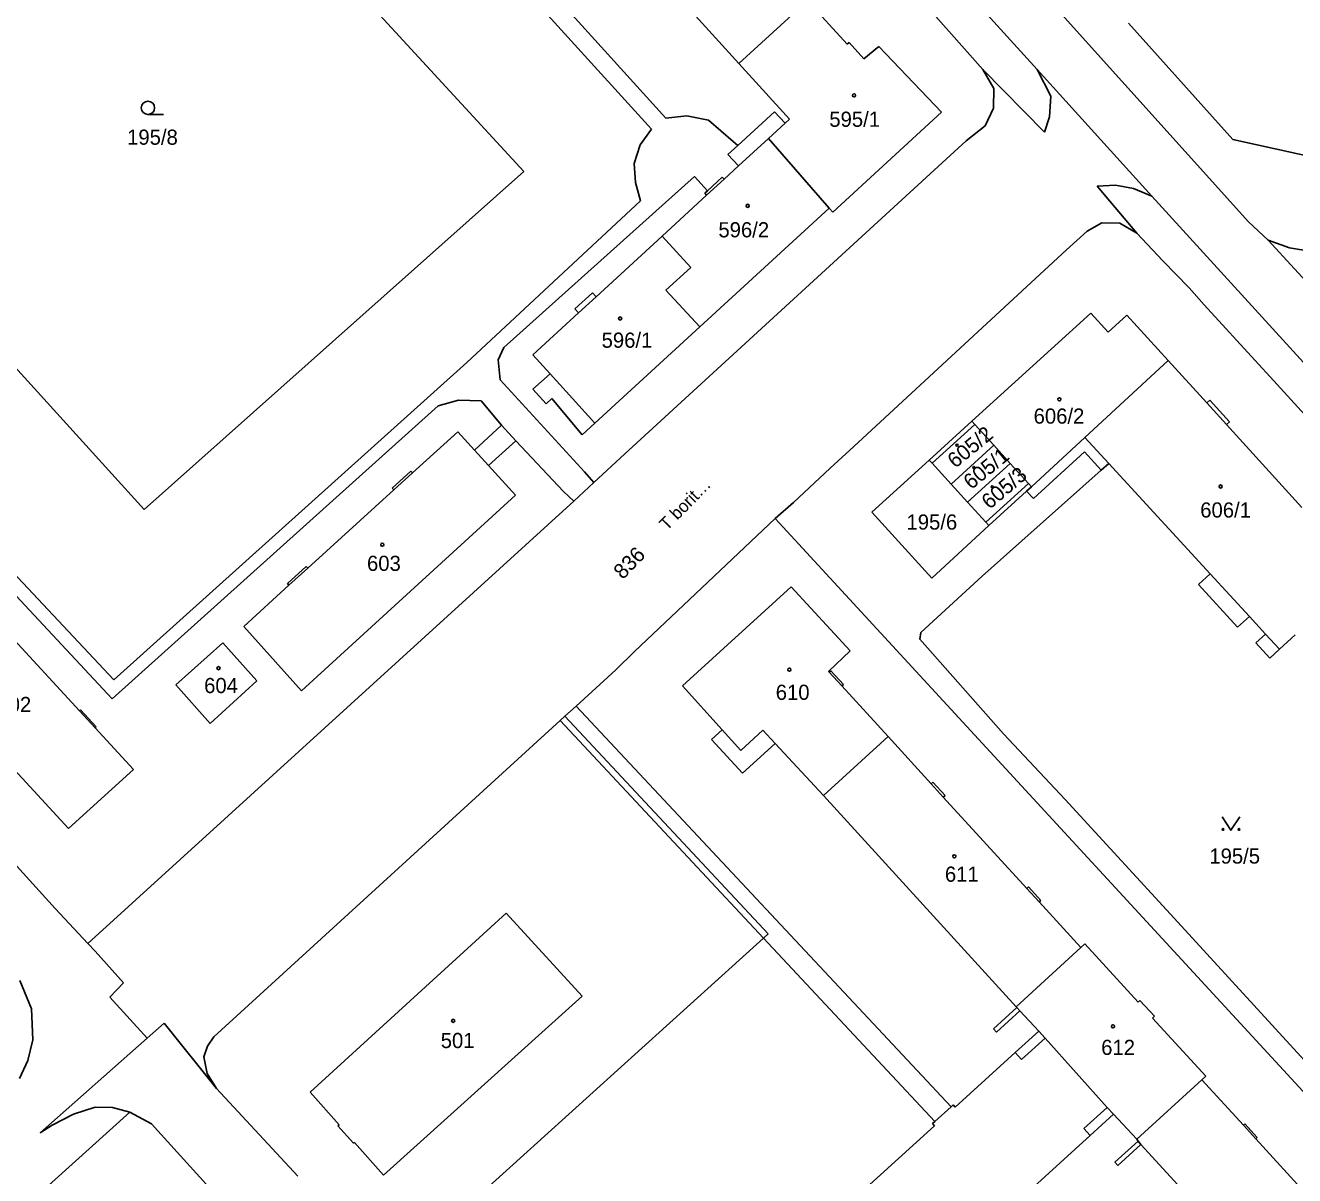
# Model space of a CAD drawing. Extents: x -735249 to -729401, y -1124843 to -1121828.
# Drawn here: x -733284.9 to -733142.5, y -1124087.8 to -1123958.8 of the extents above; entities that cross this region are included whole.
import ezdxf

# ---------------------------------------------------------------- set-up
doc = ezdxf.new("R2010")
doc.units = 0
for name, color, linetype in [('Vrstva 1', 7, 'Continuous'), ('Vrstva 15', 7, 'Continuous'), ('Vrstva 18', 7, 'Continuous'), ('Vrstva 19', 7, 'Continuous'), ('Vrstva 25', 7, 'Continuous'), ('Vrstva 4', 7, 'Continuous')]:
    doc.layers.add(name, color=color, linetype=linetype)

msp = doc.modelspace()

# ---------------------------------------------------------------- linework, layer by layer
at = {"layer": 'Vrstva 1'}
for points in [[(-733278.79, -1123921.14), (-733229, -1123975.17)], [(-733207.24, -1123924.29), (-733171.44, -1123963.75)], [(-733204.89, -1123963.06), (-733215.7, -1123951.15)], [(-733177.51, -1123963.72), (-733185.13, -1123955.09)], [(-733197.2, -1123956.04), (-733204.89, -1123963.06)], [(-733197.2, -1123956.04), (-733192.75, -1123960.91)], [(-733169.04, -1123957.16), (-733147.71, -1123980.81)], [(-733149.46, -1123971.59), (-733161.17, -1123958.53)], [(-733192.75, -1123960.91), (-733192.53, -1123960.71)], [(-733192.53, -1123960.71), (-733190.88, -1123962.52)], [(-733190.88, -1123962.52), (-733189.19, -1123961.15)], [(-733189.19, -1123961.15), (-733182.16, -1123968.53)], [(-733199.21, -1123969.31), (-733204.89, -1123963.06)], [(-733316.29, -1123963.85), (-733271.61, -1124013.08)], [(-733170.61, -1123970.76), (-733177.51, -1123963.72)], [(-733177.51, -1123963.72), (-733176.29, -1123965.85)], [(-733171.44, -1123963.75), (-733169.9, -1123966.71)], [(-733171.44, -1123963.75), (-733158.55, -1123977.95)], [(-733176.32, -1123968.06), (-733176.29, -1123965.85)], [(-733169.9, -1123966.71), (-733170.03, -1123969.04)], [(-733205, -1123972.24), (-733200.87, -1123968.46)], [(-733200.87, -1123968.46), (-733199.69, -1123969.75)], [(-733199.69, -1123969.75), (-733199.21, -1123969.31)], [(-733182.16, -1123968.53), (-733194.35, -1123979.71)], [(-733176.32, -1123968.06), (-733177.25, -1123970.06)], [(-733170.03, -1123969.04), (-733170.61, -1123970.76)], [(-733179.39, -1123971.73), (-733177.25, -1123970.06)], [(-733217.69, -1124006.84), (-733179.39, -1123971.73)], [(-733201.57, -1123971.47), (-733204.92, -1123974.55)], [(-733194.76, -1123979.27), (-733201.57, -1123971.47)], [(-733137.43, -1123974.22), (-733149.46, -1123971.59)], [(-733206.11, -1123973.26), (-733205, -1123972.24)], [(-733204.92, -1123974.55), (-733206.11, -1123973.26)], [(-733206.54, -1123976.04), (-733204.92, -1123974.55)], [(-733229, -1123975.17), (-733271.61, -1124013.08)], [(-733208.4, -1123977.34), (-733206.75, -1123975.82)], [(-733206.75, -1123975.82), (-733206.54, -1123976.04)], [(-733213.5, -1123982.43), (-733208.5, -1123977.83)], [(-733208.7, -1123977.61), (-733208.4, -1123977.34)], [(-733208.5, -1123977.83), (-733208.7, -1123977.61)], [(-733164.71, -1123976.8), (-733162.64, -1123976.69)], [(-733164.71, -1123976.8), (-733160.25, -1123982.07)], [(-733162.64, -1123976.69), (-733160.63, -1123977.07)], [(-733158.55, -1123977.95), (-733160.63, -1123977.07)], [(-733194.76, -1123979.27), (-733209.28, -1123992.6)], [(-733194.35, -1123979.71), (-733194.76, -1123979.27)], [(-733158.55, -1123977.95), (-733099.77, -1124042.37)], [(-733165.83, -1123981.86), (-733168.14, -1123983.96)], [(-733165.83, -1123981.86), (-733164.16, -1123980.92)], [(-733164.16, -1123980.92), (-733162.15, -1123980.98)], [(-733160.25, -1123982.07), (-733162.15, -1123980.98)], [(-733160.25, -1123982.07), (-733157.32, -1123985.19)], [(-733147.71, -1123980.81), (-733145.5, -1123982.85)], [(-733220.91, -1123989.23), (-733213.5, -1123982.43)], [(-733213.5, -1123982.43), (-733210.28, -1123985.93)], [(-733145.5, -1123982.85), (-733127.8, -1124002.16)], [(-733145.5, -1123982.85), (-733143.1, -1123983.71)], [(-733168.14, -1123983.96), (-733191.98, -1124006)], [(-733143.1, -1123983.71), (-733140.61, -1123984.12)], [(-733213.06, -1123988.48), (-733210.28, -1123985.93)], [(-733154.38, -1123988.21), (-733157.32, -1123985.19)], [(-733223.27, -1123990.58), (-733221.32, -1123988.79)], [(-733221.32, -1123988.79), (-733220.91, -1123989.23)], [(-733209.28, -1123992.6), (-733213.06, -1123988.48)], [(-733152.69, -1123990.11), (-733154.38, -1123988.21)], [(-733222.87, -1123991.02), (-733223.27, -1123990.58)], [(-733146.59, -1123996.78), (-733152.69, -1123990.11)], [(-733227.99, -1123995.72), (-733222.87, -1123991.02)], [(-733178.74, -1124003.16), (-733165.41, -1123991.05)], [(-733165.41, -1123991.05), (-733163.45, -1123993.19)], [(-733163.45, -1123993.19), (-733161.35, -1123991.26)], [(-733161.35, -1123991.26), (-733156.71, -1123996.36)], [(-733209.28, -1123992.6), (-733221.06, -1124003.4)], [(-733226.06, -1123997.86), (-733227.99, -1123995.72)], [(-733166.06, -1124004.98), (-733156.71, -1123996.36)], [(-733156.71, -1123996.36), (-733152.38, -1124001.12)], [(-733145.29, -1123998.19), (-733146.59, -1123996.78)], [(-733227.98, -1123999.59), (-733226.06, -1123997.86)], [(-733135.98, -1124008.38), (-733145.29, -1123998.19)], [(-733226.51, -1124001.22), (-733227.98, -1123999.59)], [(-733225.85, -1124000.62), (-733226.51, -1124001.22)], [(-733222.48, -1124004.7), (-733225.85, -1124000.62)], [(-733152.38, -1124001.12), (-733152.05, -1124000.81)], [(-733152.05, -1124000.81), (-733149.85, -1124003.23)], [(-733221.06, -1124003.4), (-733222.48, -1124004.7)], [(-733183.53, -1124007.52), (-733178.74, -1124003.16)], [(-733178.74, -1124003.16), (-733178.41, -1124003.52)], [(-733178.41, -1124003.52), (-733176.29, -1124005.85)], [(-733149.85, -1124003.23), (-733150.18, -1124003.54)], [(-733236.42, -1124004.35), (-733241.5, -1124008.97)], [(-733234.55, -1124006.4), (-733236.42, -1124004.35)], [(-733231.5, -1124003.61), (-733234.55, -1124006.4)], [(-733231.5, -1124003.61), (-733229.91, -1124005.36)], [(-733150.18, -1124003.54), (-733141.72, -1124012.83)], [(-733232.96, -1124008.14), (-733229.91, -1124005.36)], [(-733191.98, -1124006), (-733194.66, -1124008.43)], [(-733181.08, -1124010.21), (-733176.29, -1124005.85)], [(-733176.29, -1124005.85), (-733174.44, -1124007.89)], [(-733163.38, -1124007.9), (-733166.06, -1124004.98)], [(-733221.14, -1124010.02), (-733217.69, -1124006.84)], [(-733189.97, -1124013.37), (-733183.53, -1124007.52)], [(-733183.53, -1124007.52), (-733183.2, -1124007.88)], [(-733166.13, -1124006.6), (-733171.84, -1124011.85)], [(-733164.23, -1124008.67), (-733166.13, -1124006.6)], [(-733241.67, -1124008.78), (-733243.76, -1124010.69)], [(-733241.5, -1124008.97), (-733241.67, -1124008.78)], [(-733229.94, -1124011.45), (-733232.96, -1124008.14)], [(-733194.66, -1124008.43), (-733198.76, -1124012.29)], [(-733183.2, -1124007.88), (-733181.08, -1124010.21)], [(-733179.22, -1124012.25), (-733174.44, -1124007.89)], [(-733174.44, -1124007.89), (-733172.39, -1124010.15)], [(-733163.38, -1124007.9), (-733164.23, -1124008.67)], [(-733152.01, -1124020.28), (-733163.38, -1124007.9)], [(-733223.41, -1124012.12), (-733221.14, -1124010.02)], [(-733181.08, -1124010.21), (-733179.22, -1124012.25)], [(-733172.05, -1124010.52), (-733172.62, -1124011)], [(-733172.39, -1124010.15), (-733172.05, -1124010.52)], [(-733253.94, -1124033.39), (-733229.94, -1124011.45)], [(-733243.59, -1124010.87), (-733253.24, -1124019.65)], [(-733243.76, -1124010.69), (-733243.59, -1124010.87)], [(-733172.62, -1124011), (-733176.83, -1124014.87)], [(-733171.84, -1124011.85), (-733172.62, -1124011)], [(-733262.6, -1124047.78), (-733223.41, -1124012.12)], [(-733198.76, -1124012.29), (-733200.83, -1124014.06)], [(-733183.24, -1124020.76), (-733189.97, -1124013.37)], [(-733179.22, -1124012.25), (-733177.17, -1124014.5)], [(-733200.83, -1124014.06), (-733216.59, -1124029)], [(-733176.83, -1124014.87), (-733183.24, -1124020.76)], [(-733177.17, -1124014.5), (-733176.83, -1124014.87)], [(-733253.41, -1124019.46), (-733255.51, -1124021.38)], [(-733253.24, -1124019.65), (-733253.41, -1124019.46)], [(-733153.33, -1124021.49), (-733152.01, -1124020.28)], [(-733314.27, -1124021.78), (-733281.59, -1124057.8)], [(-733255.35, -1124021.56), (-733260.41, -1124026.17)], [(-733255.51, -1124021.38), (-733255.35, -1124021.56)], [(-733199, -1124021.74), (-733211.21, -1124032.84)], [(-733192.39, -1124028.93), (-733199, -1124021.74)], [(-733148.94, -1124026.27), (-733153.33, -1124021.49)], [(-733260.41, -1124026.17), (-733253.94, -1124033.39)], [(-733147.62, -1124025.06), (-733148.94, -1124026.27)], [(-733145.81, -1124027.03), (-733147.62, -1124025.06)], [(-733280.1, -1124048.83), (-733300.48, -1124026.74)], [(-733287.04, -1124026.74), (-733278.86, -1124035.63)], [(-733146.89, -1124028.02), (-733145.81, -1124027.03)], [(-733142.49, -1124027.12), (-733144.24, -1124028.73)], [(-733268.06, -1124032.71), (-733262.79, -1124028.03)], [(-733262.79, -1124028.03), (-733258.97, -1124032.27)], [(-733216.59, -1124029), (-733218.7, -1124031.06)], [(-733194.82, -1124031.23), (-733192.39, -1124028.93)], [(-733145.33, -1124029.73), (-733146.89, -1124028.02)], [(-733144.24, -1124028.73), (-733145.33, -1124029.73)], [(-733218.7, -1124031.06), (-733223.14, -1124035.1)], [(-733194.75, -1124031.3), (-733194.82, -1124031.23)], [(-733194.57, -1124031.14), (-733194.75, -1124031.3)], [(-733193.16, -1124032.68), (-733194.57, -1124031.14)], [(-733264.2, -1124037.06), (-733268.06, -1124032.71)], [(-733258.97, -1124032.27), (-733264.2, -1124037.06)], [(-733211.21, -1124032.84), (-733206.76, -1124037.77)], [(-733193.34, -1124032.85), (-733193.16, -1124032.68)], [(-733188.15, -1124038.53), (-733193.34, -1124032.85)], [(-733278.86, -1124035.63), (-733278.75, -1124035.53)], [(-733278.75, -1124035.53), (-733276.99, -1124037.44)], [(-733224.94, -1124036.74), (-733224.41, -1124036.25)], [(-733223.14, -1124035.1), (-733224.41, -1124036.25)], [(-733224.41, -1124036.25), (-733201.6, -1124060.64)], [(-733276.99, -1124037.44), (-733277.1, -1124037.54)], [(-733277.1, -1124037.54), (-733272.81, -1124042.2)], [(-733263.79, -1124072.2), (-733224.94, -1124036.74)], [(-733206.76, -1124037.77), (-733207.95, -1124038.84)], [(-733207.95, -1124038.84), (-733204.48, -1124042.64)], [(-733195.39, -1124045.15), (-733188.15, -1124038.53)], [(-733183.32, -1124043.81), (-733188.15, -1124038.53)], [(-733204.48, -1124042.64), (-733200.82, -1124039.29)], [(-733200.82, -1124039.29), (-733195.39, -1124045.15)], [(-733272.81, -1124042.2), (-733280.1, -1124048.83)], [(-733183.13, -1124043.64), (-733183.32, -1124043.81)], [(-733181.76, -1124045.14), (-733183.13, -1124043.64)], [(-733195.39, -1124045.15), (-733173.77, -1124068.81)], [(-733181.95, -1124045.31), (-733181.76, -1124045.14)], [(-733172.58, -1124055.56), (-733181.95, -1124045.31)], [(-733277.91, -1124061.71), (-733262.6, -1124047.78)], [(-733172.39, -1124055.39), (-733172.58, -1124055.56)], [(-733171.01, -1124056.9), (-733172.39, -1124055.39)], [(-733171.19, -1124057.07), (-733171.01, -1124056.9)], [(-733166.52, -1124062.18), (-733171.19, -1124057.07)], [(-733281.59, -1124057.8), (-733277.91, -1124061.71)], [(-733277.91, -1124061.71), (-733277.1, -1124062.57)], [(-733202.13, -1124061.12), (-733243.06, -1124098.12)], [(-733201.6, -1124060.64), (-733202.13, -1124061.12)], [(-733166.08, -1124061.78), (-733166.52, -1124062.18)], [(-733160.11, -1124068.3), (-733166.08, -1124061.78)], [(-733277.1, -1124062.57), (-733273.9, -1124066.15)], [(-733166.52, -1124062.18), (-733173.77, -1124068.81)], [(-733285.53, -1124065.87), (-733284.23, -1124069.06)], [(-733273.9, -1124066.15), (-733275.46, -1124067.76)], [(-733275.46, -1124067.76), (-733271.25, -1124072.34)], [(-733173.69, -1124068.9), (-733176.32, -1124071.3)], [(-733173.77, -1124068.81), (-733173.69, -1124068.9)], [(-733159.89, -1124068.1), (-733160.11, -1124068.3)], [(-733158.25, -1124069.89), (-733159.89, -1124068.1)], [(-733284.1, -1124072.54), (-733284.23, -1124069.06)], [(-733175.98, -1124071.67), (-733173.35, -1124069.27)], [(-733173.35, -1124069.27), (-733171.25, -1124071.56)], [(-733158.47, -1124070.1), (-733158.25, -1124069.89)], [(-733152.51, -1124076.61), (-733158.47, -1124070.1)], [(-733271.25, -1124072.34), (-733269.34, -1124070.66)], [(-733269.34, -1124070.66), (-733263.47, -1124077.99)], [(-733176.32, -1124071.3), (-733175.98, -1124071.67)], [(-733171.25, -1124071.56), (-733173.88, -1124073.95)], [(-733284.1, -1124072.54), (-733284.65, -1124074.84)], [(-733271.25, -1124072.34), (-733283.26, -1124082.95)], [(-733264.89, -1124074.44), (-733264.49, -1124073.24)], [(-733264.49, -1124073.24), (-733263.79, -1124072.2)], [(-733173.18, -1124074.73), (-733170.54, -1124072.34)], [(-733170.54, -1124072.34), (-733163.57, -1124080.11)], [(-733264.54, -1124076.3), (-733264.89, -1124074.44)], [(-733173.88, -1124073.95), (-733180.63, -1124080.07)], [(-733173.88, -1124073.95), (-733173.18, -1124074.73)], [(-733285.58, -1124076.88), (-733284.65, -1124074.84)], [(-733263.47, -1124077.99), (-733264.54, -1124076.3)], [(-733160.25, -1124083.68), (-733152.96, -1124077.02)], [(-733152.96, -1124077.02), (-733152.51, -1124076.61)], [(-733148.29, -1124082.11), (-733152.96, -1124077.02)], [(-733254.36, -1124087.81), (-733263.47, -1124077.99)], [(-733279.53, -1124080.85), (-733277.08, -1124080.08)], [(-733277.08, -1124080.08), (-733275.16, -1124080.13)], [(-733275.16, -1124080.13), (-733273.21, -1124080.62)], [(-733181.07, -1124080.03), (-733182.89, -1124081.68)], [(-733180.85, -1124079.83), (-733181.07, -1124080.03)], [(-733180.63, -1124080.07), (-733180.85, -1124079.83)], [(-733163.57, -1124080.11), (-733166.18, -1124082.48)], [(-733312.42, -1124115.94), (-733273.21, -1124080.62)], [(-733281.92, -1124082.08), (-733279.53, -1124080.85)], [(-733273.21, -1124080.62), (-733270.79, -1124081.95)], [(-733182.89, -1124081.68), (-733183.15, -1124081.91)], [(-733165.47, -1124083.25), (-733162.86, -1124080.88)], [(-733162.86, -1124080.88), (-733160.25, -1124083.68)], [(-733283.26, -1124082.95), (-733281.92, -1124082.08)], [(-733270.79, -1124081.95), (-733260.31, -1124093.51)], [(-733182.93, -1124082.16), (-733210.01, -1124106.74)], [(-733183.15, -1124081.91), (-733182.93, -1124082.16)], [(-733172.19, -1124089.37), (-733165.47, -1124083.25)], [(-733166.18, -1124082.48), (-733165.47, -1124083.25)], [(-733148.11, -1124081.94), (-733148.29, -1124082.11)], [(-733146.73, -1124083.46), (-733148.11, -1124081.94)], [(-733160.11, -1124083.88), (-733162.7, -1124086.25)], [(-733162.37, -1124086.62), (-733159.78, -1124084.25)], [(-733160.25, -1124083.68), (-733160.11, -1124083.88)], [(-733159.78, -1124084.25), (-733138.67, -1124107.29)], [(-733146.91, -1124083.63), (-733146.73, -1124083.46)], [(-733137.55, -1124093.86), (-733146.91, -1124083.63)], [(-733162.7, -1124086.25), (-733162.37, -1124086.62)]]:
    msp.add_lwpolyline(points, dxfattribs=at)
at = {"layer": 'Vrstva 25'}
for points in [[(-733271.17, -1123968.78), (-733269.42, -1123968.78)], [(-733150.68, -1124047.53), (-733149.68, -1124049.03), (-733148.68, -1124047.53)]]:
    msp.add_lwpolyline(points, dxfattribs=at)
for centre, radius in [((-733191.97, -1123966.64), 0.175), ((-733271.17, -1123968.03), 0.75), ((-733203.89, -1123979.02), 0.175), ((-733218.2, -1123991.65), 0.175), ((-733168.93, -1124000.71), 0.175), ((-733180.419, -1124005.86), 0.118), ((-733178.53, -1124008.35), 0.118), ((-733176.47, -1124010.519), 0.118), ((-733150.84, -1124010.48), 0.175), ((-733244.88, -1124017.02), 0.175), ((-733263.26, -1124030.85), 0.175), ((-733199.22, -1124031.03), 0.175), ((-733150.58, -1124048.93), 0.1), ((-733148.78, -1124048.93), 0.1), ((-733180.72, -1124051.95), 0.175), ((-733236.94, -1124070.4), 0.175), ((-733162.92, -1124071.02), 0.175)]:
    msp.add_circle(centre, radius, dxfattribs=at)
at = {"layer": 'Vrstva 4'}
for points in [[(-733233.4, -1123946.76), (-733213.08, -1123969.18)], [(-733234.57, -1123948.53), (-733214.7, -1123970.42)], [(-733213.08, -1123969.18), (-733210.72, -1123968.94)], [(-733208.28, -1123969.42), (-733210.72, -1123968.94)], [(-733214.7, -1123970.42), (-733215.94, -1123972.19)], [(-733208.28, -1123969.42), (-733205.51, -1123971.8)], [(-733201.57, -1123971.47), (-733199.69, -1123969.75)], [(-733216.63, -1123974.26), (-733215.94, -1123972.19)], [(-733205, -1123972.24), (-733205.51, -1123971.8)], [(-733216.63, -1123974.26), (-733216.49, -1123976.39)], [(-733231.25, -1123994.89), (-733209.88, -1123975.72)], [(-733215.93, -1123978.47), (-733216.49, -1123976.39)], [(-733209.88, -1123975.72), (-733208.4, -1123977.34)], [(-733208.5, -1123977.83), (-733206.54, -1123976.04)], [(-733235.41, -1123996.59), (-733215.93, -1123978.47)], [(-733222.87, -1123991.02), (-733220.91, -1123989.23)], [(-733231.25, -1123994.89), (-733231.87, -1123996.3)], [(-733231.87, -1123996.3), (-733231.65, -1123998.53)], [(-733275.01, -1124032.17), (-733235.41, -1123996.59)], [(-733231.65, -1123998.53), (-733222.21, -1124008.85)], [(-733226.06, -1123997.86), (-733221.06, -1124003.4)], [(-733275.19, -1124034.3), (-733238.6, -1124001.43)], [(-733236.35, -1124000.79), (-733238.6, -1124001.43)], [(-733233.79, -1124000.89), (-733236.35, -1124000.79)], [(-733233.79, -1124000.89), (-733231.5, -1124003.61)], [(-733152.38, -1124001.12), (-733150.18, -1124003.54)], [(-733183.2, -1124007.88), (-733178.41, -1124003.52)], [(-733224.56, -1124011.03), (-733229.91, -1124005.36)], [(-733166.06, -1124004.98), (-733172.05, -1124010.52)], [(-733298.31, -1124007.39), (-733275.01, -1124032.17)], [(-733234.55, -1124006.4), (-733232.96, -1124008.14)], [(-733299.43, -1124008.35), (-733275.19, -1124034.3)], [(-733243.59, -1124010.87), (-733241.5, -1124008.97)], [(-733221.14, -1124010.02), (-733222.21, -1124008.85)], [(-733164.23, -1124008.67), (-733177.58, -1124020.54)], [(-733177.17, -1124014.5), (-733172.39, -1124010.15)], [(-733223.41, -1124012.12), (-733224.56, -1124011.03)], [(-733200.83, -1124014.06), (-733108.72, -1124113.99)], [(-733255.35, -1124021.56), (-733253.24, -1124019.65)], [(-733177.58, -1124020.54), (-733184.49, -1124026.84)], [(-733152.01, -1124020.28), (-733147.62, -1124025.06)], [(-733184.49, -1124026.84), (-733184.57, -1124027.59)], [(-733184.57, -1124027.59), (-733175.19, -1124038.21)], [(-733145.81, -1124027.03), (-733144.24, -1124028.73)], [(-733194.75, -1124031.3), (-733193.34, -1124032.85)], [(-733278.86, -1124035.63), (-733277.1, -1124037.54)], [(-733223.14, -1124035.1), (-733181.07, -1124080.03)], [(-733202.13, -1124061.12), (-733224.94, -1124036.74)], [(-733206.76, -1124037.77), (-733204.67, -1124040.09)], [(-733204.67, -1124040.09), (-733202.18, -1124037.8)], [(-733202.18, -1124037.8), (-733200.82, -1124039.29)], [(-733175.19, -1124038.21), (-733168.29, -1124045.57)], [(-733183.32, -1124043.81), (-733181.95, -1124045.31)], [(-733155.25, -1124059.77), (-733168.29, -1124045.57)], [(-733172.58, -1124055.56), (-733171.19, -1124057.07)], [(-733252.99, -1124078.4), (-733230.99, -1124058.34)], [(-733230.99, -1124058.34), (-733222.46, -1124067.63)], [(-733155.25, -1124059.77), (-733149.97, -1124065.53)], [(-733182.89, -1124081.68), (-733202.13, -1124061.12)], [(-733149.97, -1124065.53), (-733130.88, -1124086.35)], [(-733222.46, -1124067.63), (-733244.75, -1124087.69)], [(-733173.69, -1124068.9), (-733173.35, -1124069.27)], [(-733171.25, -1124071.56), (-733170.54, -1124072.34)], [(-733249.73, -1124082.07), (-733252.99, -1124078.4)], [(-733163.57, -1124080.11), (-733162.86, -1124080.88)], [(-733249.86, -1124082.18), (-733249.73, -1124082.07)], [(-733248.13, -1124084.13), (-733249.86, -1124082.18)], [(-733148.29, -1124082.11), (-733146.91, -1124083.63)], [(-733248.01, -1124084.02), (-733248.13, -1124084.13)], [(-733244.75, -1124087.69), (-733248.01, -1124084.02)], [(-733160.11, -1124083.88), (-733159.78, -1124084.25)]]:
    msp.add_lwpolyline(points, dxfattribs=at)

# ---------------------------------------------------------------- texts
at = {"layer": 'Vrstva 15'}
msp.add_text('T\xa0borit…', height=1.4, rotation=45.40036, dxfattribs=at).set_placement((-733212.951, -1124015.498))
at = {"layer": 'Vrstva 18'}
for s, p in [('195/8', (-733273.51, -1123972.17)), ('195/6', (-733186.08, -1124015.32)), ('195/5', (-733152.11, -1124052.77))]:
    msp.add_text(s, height=1.7, dxfattribs=at).set_placement(p)
msp.add_text('836', height=1.7, rotation=45.80036, dxfattribs=at).set_placement((-733217.903, -1124020.988))
at = {"layer": 'Vrstva 19'}
for s, p in [('595/1', (-733194.74, -1123970.16)), ('596/2', (-733207.18, -1123982.55)), ('596/1', (-733220.28, -1123994.93)), ('606/2', (-733171.82, -1124003.44)), ('606/1', (-733153.13, -1124013.97)), ('603', (-733246.6, -1124019.95)), ('604', (-733264.87, -1124033.65)), ('610', (-733200.75, -1124034.41)), ('602', (-733288.06, -1124035.78)), ('611', (-733181.77, -1124054.8)), ('501', (-733238.33, -1124073.45)), ('612', (-733164.24, -1124074.22))]:
    msp.add_text(s, height=1.7, dxfattribs=at).set_placement(p)
for s, rotation, p in [('605/2', 39.30031, (-733180.612, -1124008.509)), ('605/1', 39.10031, (-733178.821, -1124010.899)), ('605/3', 40.20032, (-733176.767, -1124013.119))]:
    msp.add_text(s, height=1.7, rotation=rotation, dxfattribs=at).set_placement(p)

doc.saveas('drawing.dxf')
